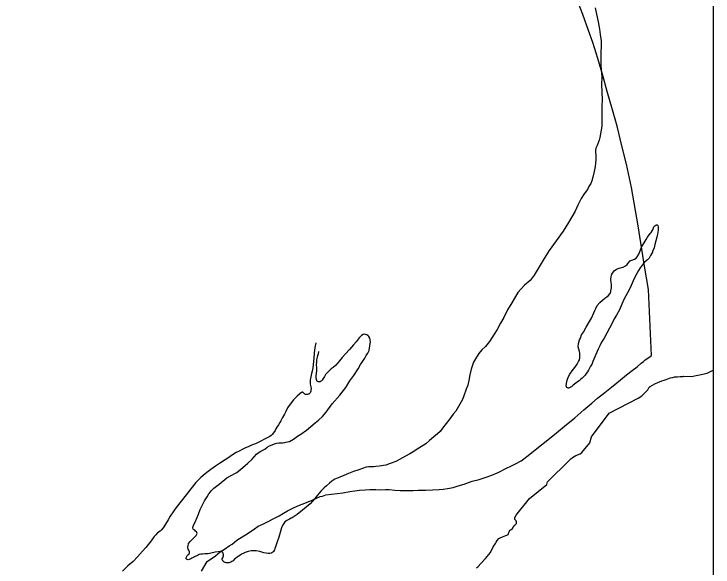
# Model space of a CAD drawing. Extents: x -117616 to 64730, y 54117 to 789866.
# Drawn here: x 62196.9 to 62286, y 55796.1 to 55866.6 of the extents above; entities that cross this region are included whole.
import ezdxf

# ---------------------------------------------------------------- set-up
doc = ezdxf.new("R2010")
doc.units = 0
for name, color, linetype in [('3', 7, 'Continuous'), ('9', 7, 'Continuous'), ('R_No Plot', 7, 'Continuous')]:
    doc.layers.add(name, color=color, linetype=linetype)

msp = doc.modelspace()

# ---------------------------------------------------------------- linework, layer by layer
at = {"layer": '3'}
msp.add_lwpolyline([(62220.772, 55795.573), (62221.49, 55796.792), (62222.537, 55797.546), (62223.138, 55798.049), (62223.802, 55798.443), (62224.286, 55798.794), (62224.682, 55799.033), (62225.273, 55799.536), (62226.719, 55800.417), (62227.499, 55800.985), (62227.984, 55801.295), (62228.58, 55801.558), (62229.195, 55801.881), (62230.057, 55802.349), (62230.652, 55802.642), (62231.197, 55802.964), (62231.712, 55803.255), (62232.387, 55803.599), (62233.052, 55803.893), (62233.589, 55804.124), (62234.375, 55804.4), (62234.861, 55804.62), (62235.358, 55804.841), (62235.904, 55805.072), (62236.183, 55805.138), (62236.621, 55805.297), (62237.34, 55805.411), (62238.789, 55805.579), (62239.677, 55805.716), (62240.306, 55805.809), (62240.906, 55805.89), (62241.646, 55805.945), (62242.206, 55805.975), (62243.007, 55805.971), (62243.508, 55805.96), (62244.229, 55805.974), (62244.679, 55805.972), (62245.402, 55805.896), (62246.093, 55805.869), (62247.004, 55805.876), (62247.756, 55805.87), (62248.376, 55805.912), (62249.317, 55805.9), (62250.207, 55805.957), (62251.048, 55806.003), (62251.588, 55806.043), (62252.117, 55806.094), (62252.836, 55806.238), (62253.472, 55806.471), (62254.229, 55806.676), (62255.264, 55807.037), (62256.151, 55807.275), (62257.046, 55807.574), (62257.793, 55807.819), (62258.588, 55808.145), (62259.57, 55808.646), (62260.264, 55809.011), (62260.8, 55809.252), (62261.494, 55809.647), (62262.392, 55810.337), (62263.28, 55811.057), (62264.306, 55811.85), (62265.767, 55812.993), (62267.039, 55814.052), (62268.34, 55815.131), (62269.503, 55816.127), (62270.528, 55817.011), (62271.237, 55817.627), (62272.165, 55818.338), (62273.024, 55819.017), (62273.714, 55819.592), (62274.167, 55819.983), (62274.937, 55820.59), (62275.657, 55821.166), (62276.289, 55821.63), (62276.811, 55822.082), (62277.127, 55822.329), (62277.334, 55822.514), (62277.65, 55822.721), (62277.947, 55822.937), (62278.145, 55823.062), (62277.726, 55831.481), (62277.219, 55834.475), (62276.411, 55839.632), (62275.568, 55844.518), (62274.921, 55847.479), (62274.327, 55849.818), (62273.749, 55852.308), (62273.159, 55854.416), (62272.494, 55856.733), (62271.924, 55858.802), (62271.283, 55860.939), (62270.644, 55862.996), (62270.114, 55864.533), (62269.375, 55866.578), (62268.775, 55868.113)], dxfattribs=at)
at = {"layer": '9'}
for points in [[(62270.931, 55867.431), (62271.116, 55866.621), (62271.325, 55865.621), (62271.493, 55864.71), (62271.576, 55864.038), (62271.691, 55863.217), (62271.714, 55862.554), (62271.67, 55861.69), (62271.665, 55860.896), (62271.69, 55860.083), (62271.758, 55859.15), (62271.78, 55858.518), (62271.765, 55857.704), (62271.815, 55856.63), (62271.842, 55855.747), (62271.808, 55854.882), (62271.781, 55854.199), (62271.8, 55853.727), (62271.787, 55853.315), (62271.776, 55852.34), (62271.679, 55851.605), (62271.522, 55850.899), (62271.439, 55850.526), (62271.325, 55850.223), (62271.181, 55849.868), (62271.048, 55849.514), (62270.973, 55849.242), (62270.977, 55848.991), (62271.025, 55848.62), (62271.025, 55848.087), (62270.984, 55847.594), (62270.932, 55847.172), (62270.813, 55846.547), (62270.636, 55845.83), (62270.526, 55845.336), (62270.401, 55845.012), (62270.159, 55844.616), (62269.965, 55844.27)], [(62269.965, 55844.27), (62269.535, 55843.7), (62269.166, 55843.09), (62268.982, 55842.765), (62268.751, 55842.259), (62268.415, 55841.499), (62267.968, 55840.757), (62267.561, 55840.036), (62266.86, 55838.948), (62265.065, 55836.473), (62264.463, 55835.447), (62263.812, 55834.38), (62263.161, 55833.313), (62262.673, 55832.651), (62261.954, 55832.035), (62261.1, 55831.094), (62260.303, 55829.804), (62259.78, 55828.89), (62259.287, 55827.916), (62258.87, 55827.195), (62258.435, 55826.403), (62258.055, 55825.803), (62257.492, 55824.868), (62256.954, 55824.205), (62256.5, 55823.815), (62256.129, 55823.346), (62255.808, 55822.848), (62255.439, 55822.208), (62255.146, 55821.318), (62254.978, 55820.622), (62254.822, 55819.896), (62254.703, 55819.311), (62254.493, 55818.765), (62254.218, 55817.936), (62254.046, 55817.46), (62253.194, 55815.958), (62252.84, 55815.579), (62252.441, 55814.979), (62251.971, 55814.398), (62251.492, 55813.806), (62251.169, 55813.398), (62250.835, 55813.07), (62250.381, 55812.69), (62249.849, 55812.238), (62249.346, 55811.806), (62248.466, 55811.237), (62247.743, 55810.792), (62247.327, 55810.553), (62246.782, 55810.251), (62245.989, 55809.804), (62245.543, 55809.554), (62244.827, 55809.3), (62244.24, 55809.088), (62243.412, 55808.951), (62242.992, 55808.903), (62242.742, 55808.888), (62242.292, 55808.87), (62242.111, 55808.866), (62241.752, 55808.819), (62241.284, 55808.68), (62240.826, 55808.51), (62240.159, 55808.297), (62239.514, 55808.023), (62238.908, 55807.751), (62238.391, 55807.57), (62237.775, 55807.287), (62237.389, 55807.039), (62237.063, 55806.812), (62236.689, 55806.473), (62236.403, 55806.217), (62235.971, 55805.766), (62235.57, 55805.267), (62235.208, 55804.828), (62234.924, 55804.491), (62234.599, 55804.163), (62234.117, 55803.732), (62233.653, 55803.352), (62232.952, 55802.816), (62232.32, 55802.382), (62232.181, 55802.319), (62231.992, 55802.215), (62231.824, 55802.122), (62231.636, 55802.018), (62231.467, 55801.924), (62231.398, 55801.852), (62231.272, 55801.649), (62231.135, 55801.476), (62230.972, 55801.101), (62230.783, 55800.495), (62230.624, 55799.909), (62230.425, 55799.303), (62230.291, 55798.949), (62230.197, 55798.656), (62230.13, 55798.463), (62230.054, 55798.271), (62229.937, 55798.098), (62229.849, 55797.996), (62229.74, 55797.924), (62229.631, 55797.871), (62229.471, 55797.828), (62229.261, 55797.804)], [(62271.195, 55829.448), (62271.558, 55829.827), (62271.873, 55830.154), (62272.169, 55830.371), (62272.426, 55830.546), (62272.603, 55830.701), (62272.859, 55830.977), (62272.954, 55831.219), (62272.962, 55831.31), (62273.025, 55831.723), (62273.008, 55832.084), (62272.981, 55832.445), (62272.956, 55832.706), (62272.953, 55832.867), (62272.97, 55833.058), (62273.015, 55833.32), (62273.053, 55833.431), (62273.277, 55833.767), (62273.404, 55833.9), (62273.632, 55834.055), (62273.761, 55834.128), (62274.009, 55834.233), (62274.169, 55834.266), (62274.458, 55834.342), (62274.507, 55834.363), (62274.825, 55834.509), (62275.012, 55834.664), (62275.13, 55834.817), (62275.394, 55835.133), (62275.493, 55835.185), (62275.603, 55835.227), (62275.96, 55835.375), (62276.178, 55835.509), (62276.315, 55835.663), (62276.519, 55836.018), (62276.901, 55836.99), (62277.183, 55837.447), (62277.465, 55837.874), (62277.62, 55838.179), (62277.952, 55838.627), (62278.079, 55838.78), (62278.216, 55838.973), (62278.283, 55839.125), (62278.398, 55839.379), (62278.437, 55839.48), (62278.554, 55839.633), (62278.662, 55839.715), (62278.762, 55839.747), (62278.852, 55839.759), (62278.924, 55839.65), (62278.977, 55839.5), (62278.985, 55839.078), (62278.884, 55838.564), (62278.802, 55838.151), (62278.69, 55837.707), (62278.569, 55837.242), (62278.457, 55836.818), (62278.275, 55836.343), (62278.247, 55836.262), (62277.994, 55835.835), (62277.81, 55835.51), (62277.624, 55835.286), (62277.24, 55834.967), (62276.936, 55834.62), (62276.692, 55834.274), (62276.478, 55833.928), (62276.275, 55833.543), (62275.907, 55832.893), (62275.658, 55832.305), (62275.388, 55831.708), (62275.08, 55831.089), (62274.654, 55830.288), (62274.356, 55829.629), (62274.029, 55828.91), (62273.681, 55828.24), (62273.37, 55827.762), (62273.138, 55827.286), (62272.771, 55826.565), (62272.453, 55825.927), (62272.074, 55825.307), (62271.753, 55824.798), (62271.522, 55824.322), (62271.33, 55823.886), (62271.177, 55823.512), (62271.042, 55823.188), (62270.917, 55822.914), (62270.783, 55822.62), (62270.659, 55822.297), (62270.505, 55821.942), (62270.339, 55821.698)], [(62270.339, 55821.698), (62270.118, 55821.212), (62269.972, 55820.998), (62269.806, 55820.764), (62269.67, 55820.57), (62269.493, 55820.386), (62269.287, 55820.181), (62269.07, 55820.006), (62268.922, 55819.863), (62268.715, 55819.708), (62268.468, 55819.533), (62268.299, 55819.419), (62268.162, 55819.296), (62268.063, 55819.204), (62267.915, 55819.09), (62267.816, 55819.028), (62267.757, 55818.987), (62267.627, 55818.944), (62267.578, 55818.923), (62267.548, 55818.923), (62267.518, 55818.922), (62267.427, 55818.961), (62267.407, 55818.96), (62267.316, 55819.009), (62267.294, 55819.089), (62267.262, 55819.219), (62267.277, 55819.49), (62267.378, 55819.944), (62267.55, 55820.379), (62267.735, 55820.694), (62268.017, 55821.121), (62268.36, 55821.54), (62268.642, 55821.967), (62268.826, 55822.292), (62268.942, 55822.535), (62268.988, 55822.757), (62269.004, 55822.948), (62268.976, 55823.359), (62268.942, 55823.59), (62268.856, 55823.899), (62268.791, 55824.169), (62268.823, 55824.612), (62268.964, 55825.087), (62269.06, 55825.3), (62269.223, 55825.704), (62269.446, 55826.07), (62269.795, 55826.68), (62270.222, 55827.401), (62270.474, 55827.838), (62270.772, 55828.526), (62270.906, 55828.82), (62271.032, 55829.053), (62271.195, 55829.448)], [(62221.154, 55804.52), (62221.484, 55805.059), (62221.708, 55805.415), (62221.903, 55805.7), (62222.02, 55805.862), (62222.345, 55806.15), (62223.006, 55806.675), (62223.982, 55807.477), (62224.379, 55807.675), (62225.251, 55808.164), (62226.051, 55808.782), (62226.651, 55809.336), (62227.163, 55809.807), (62227.791, 55810.472), (62228.106, 55810.759), (62228.315, 55810.864), (62228.82, 55811.145), (62229.136, 55811.372), (62229.414, 55811.538), (62229.791, 55811.695), (62230.07, 55811.801), (62230.358, 55811.887), (62230.628, 55811.922), (62231.068, 55811.951), (62231.368, 55811.997), (62231.527, 55812.02), (62231.727, 55812.054), (62231.877, 55812.087), (62231.966, 55812.129), (62232.502, 55812.4), (62233.015, 55812.771), (62233.411, 55813.06), (62234.132, 55813.566), (62234.705, 55814.009), (62235.237, 55814.471), (62235.68, 55814.841), (62236.172, 55815.312), (62236.653, 55815.854), (62237.414, 55816.913), (62238.384, 55818.006), (62239.147, 55818.985), (62239.682, 55819.829), (62240.17, 55820.531), (62240.724, 55821.375), (62241.045, 55821.924), (62241.317, 55822.351), (62241.59, 55822.758), (62241.764, 55823.062), (62241.949, 55823.357), (62242.132, 55823.732), (62242.197, 55823.995), (62242.241, 55824.327), (62242.276, 55824.589), (62242.302, 55824.81), (62242.277, 55825.091), (62242.213, 55825.271), (62242.099, 55825.49), (62241.997, 55825.598), (62241.835, 55825.695), (62241.674, 55825.743), (62241.523, 55825.78), (62241.383, 55825.747), (62241.155, 55825.612), (62240.86, 55825.325), (62240.479, 55824.826), (62240.136, 55824.428), (62239.646, 55823.856), (62239.106, 55823.283), (62238.705, 55822.813), (62238.352, 55822.415), (62238.127, 55822.129), (62237.862, 55821.813), (62237.547, 55821.556), (62237.31, 55821.361), (62236.985, 55821.093), (62236.817, 55820.929), (62236.582, 55820.644), (62236.437, 55820.4), (62236.291, 55820.146), (62236.156, 55819.912), (62236.077, 55819.83), (62235.988, 55819.789), (62235.879, 55819.736), (62235.779, 55819.724), (62235.678, 55819.732), (62235.547, 55819.77), (62235.466, 55819.859), (62235.445, 55819.909), (62235.369, 55820.179), (62235.383, 55820.5), (62235.428, 55820.772), (62235.481, 55821.165), (62235.464, 55821.536), (62235.437, 55821.897), (62235.46, 55822.28), (62235.485, 55822.541), (62235.539, 55822.854), (62235.595, 55823.076), (62235.67, 55823.348), (62235.717, 55823.55), (62235.726, 55823.58)], [(62235.325, 55824.688), (62235.206, 55824.103), (62235.119, 55823.388), (62235.071, 55822.724), (62235.048, 55822.362), (62234.997, 55821.899), (62234.944, 55821.506), (62234.872, 55821.093), (62234.788, 55820.76), (62234.685, 55820.366), (62234.639, 55820.125), (62234.623, 55819.953), (62234.617, 55819.722), (62234.609, 55819.592), (62234.613, 55819.411), (62234.656, 55819.251), (62234.709, 55819.091), (62234.723, 55818.871), (62234.717, 55818.67), (62234.69, 55818.508), (62234.662, 55818.407), (62234.613, 55818.326), (62234.545, 55818.234), (62234.426, 55818.162), (62234.346, 55818.14), (62234.237, 55818.108), (62234.137, 55818.086), (62234.037, 55818.104), (62233.946, 55818.133), (62233.854, 55818.221), (62233.762, 55818.32), (62233.721, 55818.369), (62233.691, 55818.399), (62233.68, 55818.409), (62233.611, 55818.387), (62233.571, 55818.377), (62233.531, 55818.376), (62233.501, 55818.355), (62233.323, 55818.221), (62233.294, 55818.18), (62232.949, 55817.883), (62232.507, 55817.432), (62231.94, 55816.708), (62231.745, 55816.403), (62231.514, 55815.947), (62231.33, 55815.602), (62231.107, 55815.186), (62230.885, 55814.76), (62230.749, 55814.516), (62230.575, 55814.221), (62230.36, 55813.926), (62230.254, 55813.733), (62230.137, 55813.52), (62229.943, 55813.225), (62229.766, 55813.011), (62229.639, 55812.888), (62229.471, 55812.764), (62229.134, 55812.557), (62228.727, 55812.348), (62228.43, 55812.192), (62227.973, 55811.972), (62227.656, 55811.805), (62227.368, 55811.71), (62227.039, 55811.603), (62226.702, 55811.446), (62226.384, 55811.309), (62226.017, 55811.121), (62225.551, 55810.882), (62225.193, 55810.704), (62224.709, 55810.393), (62224.126, 55809.981), (62223.779, 55809.763), (62223.077, 55809.318), (62222.553, 55808.946), (62221.95, 55808.523), (62221.594, 55808.265), (62221.229, 55807.987), (62220.657, 55807.524), (62220.038, 55806.879), (62219.412, 55806.084), (62218.806, 55805.289), (62218.17, 55804.514), (62217.544, 55803.708), (62217.222, 55803.26), (62216.785, 55802.569), (62216.513, 55802.101), (62216.173, 55801.543), (62215.881, 55801.085), (62215.627, 55800.779), (62215.498, 55800.676), (62215.172, 55800.449), (62214.936, 55800.213), (62214.74, 55799.979), (62214.36, 55799.419), (62213.665, 55798.602), (62213.244, 55798.102), (62212.586, 55797.416), (62212.036, 55796.823), (62211.386, 55796.238), (62210.708, 55795.563)], [(62277.656, 55818.683), (62277.83, 55819.018), (62277.938, 55819.141), (62278.235, 55819.307), (62278.573, 55819.474), (62278.93, 55819.631), (62279.457, 55819.842), (62279.726, 55819.938), (62279.984, 55820.033), (62280.432, 55820.182), (62280.561, 55820.225), (62280.831, 55820.28), (62281.06, 55820.345), (62281.3, 55820.37), (62281.45, 55820.352), (62281.78, 55820.379), (62281.91, 55820.381), (62282.05, 55820.384), (62282.18, 55820.417), (62282.25, 55820.448)], [(62282.25, 55820.448), (62283.255, 55820.393), (62283.603, 55820.479), (62284.232, 55820.59), (62285.219, 55820.828), (62285.971, 55821.195)], [(62255.822, 55795.989), (62256.039, 55796.184), (62256.373, 55796.532), (62256.982, 55797.176), (62257.608, 55797.942), (62257.965, 55798.652), (62258.228, 55799.078), (62258.344, 55799.272), (62258.47, 55799.485), (62258.676, 55799.73), (62258.844, 55799.833), (62259.122, 55799.969), (62259.56, 55800.108), (62259.699, 55800.171), (62259.848, 55800.264), (62259.895, 55800.386), (62259.934, 55800.457), (62259.943, 55800.507), (62259.972, 55800.588), (62260.01, 55800.659), (62260.078, 55800.791), (62260.226, 55800.904), (62260.395, 55800.998), (62260.434, 55801.049), (62260.452, 55801.12), (62260.54, 55801.232), (62260.618, 55801.344), (62260.677, 55801.415), (62260.736, 55801.467), (62260.835, 55801.559), (62260.874, 55801.61), (62260.903, 55801.651), (62260.912, 55801.701), (62260.931, 55801.772), (62260.929, 55801.872), (62260.887, 55801.972), (62260.764, 55802.12), (62260.713, 55802.159), (62260.7, 55802.31), (62260.709, 55802.4), (62260.873, 55802.695), (62260.99, 55802.888), (62262.576, 55804.826), (62264.785, 55806.636), (62264.859, 55806.969), (62267.671, 55809.724), (62267.858, 55809.899), (62268.065, 55810.063), (62268.491, 55810.303), (62269.047, 55810.554), (62269.254, 55810.709), (62270.253, 55811.943), (62270.499, 55812.701), (62272.735, 55815.727), (62276.424, 55817.645), (62276.889, 55817.935), (62277.293, 55818.315), (62277.549, 55818.551), (62277.656, 55818.683)], [(62229.261, 55797.804), (62229.02, 55797.86), (62228.709, 55797.914), (62228.205, 55798.085), (62227.752, 55798.177), (62227.372, 55798.17), (62227.081, 55798.174), (62226.722, 55798.097), (62226.325, 55797.939), (62226.056, 55797.833), (62225.848, 55797.729), (62225.641, 55797.574), (62225.433, 55797.44), (62225.294, 55797.357), (62225.087, 55797.182), (62224.94, 55797.039), (62224.783, 55796.885), (62224.733, 55796.844), (62224.644, 55796.792), (62224.515, 55796.729), (62224.446, 55796.698), (62224.297, 55796.635), (62224.097, 55796.621), (62223.886, 55796.647), (62223.775, 55796.685), (62223.674, 55796.733), (62223.613, 55796.772), (62223.481, 55796.88), (62223.47, 55796.91), (62223.418, 55797), (62223.416, 55797.13), (62223.493, 55797.272), (62223.569, 55797.525), (62223.577, 55797.636), (62223.544, 55797.776), (62223.512, 55797.885), (62223.491, 55797.935), (62223.46, 55797.975), (62223.399, 55798.014), (62223.299, 55798.052), (62223.168, 55798.07), (62222.878, 55798.044), (62222.489, 55797.987), (62221.622, 55797.769), (62221.201, 55797.781), (62220.911, 55797.746), (62220.691, 55797.721), (62220.482, 55797.677), (62220.323, 55797.604), (62220.154, 55797.52), (62220.045, 55797.478), (62219.876, 55797.394), (62219.727, 55797.321), (62219.529, 55797.227), (62219.41, 55797.144), (62219.281, 55797.082), (62219.182, 55797.05), (62219.082, 55797.028), (62218.941, 55797.055), (62218.85, 55797.104), (62218.819, 55797.163), (62218.827, 55797.274), (62218.835, 55797.365), (62218.873, 55797.466), (62218.922, 55797.547), (62219.04, 55797.64), (62219.139, 55797.732), (62219.188, 55797.773), (62219.245, 55797.915), (62219.244, 55798.015), (62219.201, 55798.155), (62219.169, 55798.245), (62219.076, 55798.394), (62219.024, 55798.533), (62219.011, 55798.644), (62219.048, 55798.845), (62219.095, 55798.997), (62219.123, 55799.098), (62219.309, 55799.352), (62219.535, 55799.578), (62219.731, 55799.762), (62219.928, 55799.947), (62220.095, 55800.121), (62220.134, 55800.192), (62220.182, 55800.303), (62220.19, 55800.384), (62220.168, 55800.494), (62220.106, 55800.603), (62220.014, 55800.692), (62219.902, 55800.8), (62219.76, 55800.888), (62219.719, 55800.937), (62219.666, 55801.087), (62219.675, 55801.187), (62219.693, 55801.278), (62219.769, 55801.501), (62219.953, 55801.815), (62220.385, 55802.838), (62220.604, 55803.435), (62220.912, 55804.094), (62221.154, 55804.52)]]:
    msp.add_lwpolyline(points, dxfattribs=at)
at = {"layer": 'R_No Plot'}
msp.add_lwpolyline([(61556.574, 56155.54), (62285.971, 56155.54), (62285.971, 55371.053), (61556.574, 55371.053)], close=True, dxfattribs=at)

doc.saveas('drawing.dxf')
